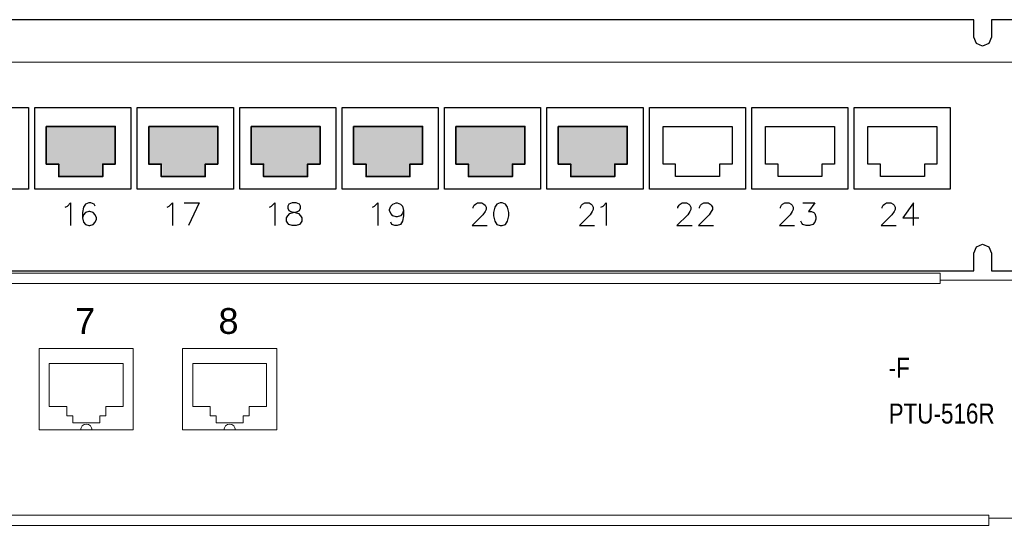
# Model space of a CAD drawing. Header units: millimetres. Extents: x -7023 to 53801, y 9849 to 33561.
# Tile 404 of 537: x 29408 to 29588, y 16451 to 16543. Entities that reach past the tile are written whole.
import ezdxf
from ezdxf.enums import TextEntityAlignment as Align

# ---------------------------------------------------------------- set-up
doc = ezdxf.new("R2010")
doc.units = ezdxf.units.MM
doc.layers.get('0').update_dxf_attribs({"lineweight": 9})
for name, color, linetype, lineweight in [('2DE_TXTMARK', 7, 'Continuous', 9), ('2DE_TXTNUM', 7, 'Continuous', 9), ('IE_LAN', 5, 'Continuous', 9)]:
    doc.layers.add(name, color=color, linetype=linetype, lineweight=lineweight)
doc.styles.add('CP_ATTR', font='ARIAL.TTF')
doc.styles.add('CP_ELATT', font='ARIAL.TTF')
doc.styles.get("Standard").update_dxf_attribs({"font": 'arial.ttf'})

# ---------------------------------------------------------------- blocks, each defined once
blk = doc.blocks.new('2de_ewimar_0071_5400x4k')
for p, q in [((444, 37.5), (22, 37.5)), ((444, 35.7), (444, 37.5)), ((22, 35.7), (444, 35.7)), ((303.27, 24.35), (286.87, 24.35)), ((286.87, 24.35), (286.87, 10.15)), ((303.27, 10.15), (303.27, 24.35)), ((328.27, 24.35), (311.87, 24.35)), ((311.87, 24.35), (311.87, 10.15)), ((328.27, 10.15), (328.27, 24.35)), ((286.87, 10.15), (303.27, 10.15)), ((311.87, 10.15), (328.27, 10.15)), ((452.5, -6.5), (13.5, -6.5))]:
    blk.add_line(p, q)
for centre in [(295.07, 10.15), (320.07, 10.15)]:
    blk.add_arc(centre, 1, 0, 180)
for points in [[(297.45, 11.38), (297.45, 11.38), (292.69, 11.38), (292.69, 11.38), (292.69, 11.38), (292.69, 11.38), (292.69, 12.63), (292.69, 12.63), (292.69, 12.63), (292.69, 12.63), (291.65, 12.63), (291.65, 12.63), (291.65, 12.63), (291.65, 12.63), (291.65, 14.25), (291.65, 14.25), (291.65, 14.25), (291.65, 14.25), (288.62, 14.25), (288.62, 14.25), (288.62, 14.25), (288.62, 14.25), (288.62, 21.72), (288.62, 21.72), (288.62, 21.72), (288.62, 21.72), (301.52, 21.72), (301.52, 21.72), (301.52, 21.72), (301.52, 21.72), (301.52, 14.25), (301.52, 14.25), (301.52, 14.25), (301.52, 14.25), (298.49, 14.25), (298.49, 14.25), (298.49, 14.25), (298.49, 14.25), (298.49, 12.63), (298.49, 12.63), (298.49, 12.63), (298.49, 12.63), (297.45, 12.63), (297.45, 12.63), (297.45, 12.63), (297.45, 12.63), (297.45, 11.38), (297.45, 11.38)], [(322.45, 11.38), (322.45, 11.38), (317.69, 11.38), (317.69, 11.38), (317.69, 11.38), (317.69, 11.38), (317.69, 12.63), (317.69, 12.63), (317.69, 12.63), (317.69, 12.63), (316.65, 12.63), (316.65, 12.63), (316.65, 12.63), (316.65, 12.63), (316.65, 14.25), (316.65, 14.25), (316.65, 14.25), (316.65, 14.25), (313.62, 14.25), (313.62, 14.25), (313.62, 14.25), (313.62, 14.25), (313.62, 21.72), (313.62, 21.72), (313.62, 21.72), (313.62, 21.72), (326.52, 21.72), (326.52, 21.72), (326.52, 21.72), (326.52, 21.72), (326.52, 14.25), (326.52, 14.25), (326.52, 14.25), (326.52, 14.25), (323.49, 14.25), (323.49, 14.25), (323.49, 14.25), (323.49, 14.25), (323.49, 12.63), (323.49, 12.63), (323.49, 12.63), (323.49, 12.63), (322.45, 12.63), (322.45, 12.63), (322.45, 12.63), (322.45, 12.63), (322.45, 11.38), (322.45, 11.38)]]:
    blk.add_open_spline(points, degree=3, knots=[0, 0, 0, 0, 0.076923, 0.076923, 0.076923, 0.076923, 0.153846, 0.153846, 0.153846, 0.153846, 0.230769, 0.230769, 0.230769, 0.230769, 0.307692, 0.307692, 0.307692, 0.307692, 0.384615, 0.384615, 0.384615, 0.384615, 0.461538, 0.461538, 0.461538, 0.461538, 0.538462, 0.538462, 0.538462, 0.538462, 0.615385, 0.615385, 0.615385, 0.615385, 0.692308, 0.692308, 0.692308, 0.692308, 0.769231, 0.769231, 0.769231, 0.769231, 0.846154, 0.846154, 0.846154, 0.846154, 1, 1, 1, 1])
for s, p in [('7', (294.87, 29.15)), ('8', (319.87, 29.15))]:
    blk.add_text(s, height=4.5).set_placement(p, align=Align.MIDDLE)
at = {"linetype": 'ByBlock', "style": 'CP_ATTR', "flags": 9}
for tag in ['MARK8', 'MARK7', 'MARK6', 'MARK5', 'MARK4', 'PART-2', 'PART-1', 'MARK3', 'FUNCTION', 'GROUP', 'NUMBER', 'OTHER', 'LINK', 'TEXT_01', 'IP', 'NUMBER_OF_POLES', 'POWER_LOSSES', 'POWER', 'VOLTAGE', 'CURRENT', 'CHARACTER', 'PRODUCER', 'ORDER-NO', 'PRODUCT-TYPE', 'MARK2', 'ARTICLE', 'NAME']:
    blk.add_attdef(tag, text='', height=0.00005, dxfattribs=at).set_placement((-6, -5.25), align=Align.MIDDLE_LEFT)
at = {"layer": 'IE_LAN', "color": 5, "style": 'CP_ELATT', "width": 0.8}
blk.add_attdef('TAG', text='', height=3.5, dxfattribs=at).set_placement((435, 21), align=Align.MIDDLE_LEFT)
at = {"layer": 'IE_LAN', "color": 5, "linetype": 'ByBlock', "style": 'CP_ATTR', "width": 0.8, "flags": 8}
blk.add_attdef('MARK1', text='', height=3.5, dxfattribs=at).set_placement((435, 13), align=Align.MIDDLE_LEFT)
at = {"color": 5}
blk.add_wipeout([(452.5, -5.25), (472, -5.25), (472, 36.25), (452.5, 36.25)], dxfattribs=at).dxf.layer = 'IE_LAN'
for p, q in [((444, 36.25), (472, 36.25)), ((452.5, -4.7), (13.5, -4.7)), ((452.5, -4.7), (452.5, -6.5)), ((472, -5.25), (452.5, -5.25))]:
    blk.add_line(p, q)

msp = doc.modelspace()

# ---------------------------------------------------------------- hatches: boundary and pattern name
at = {"layer": 'IE_LAN', "transparency": 33554559}
for points in [[(29412.79, 16516.77), (29415.42, 16516.77), (29415.42, 16514.58), (29423.3, 16514.58), (29423.3, 16516.77), (29425.49, 16516.77), (29425.49, 16523.78), (29412.79, 16523.78)], [(29431.55, 16516.77), (29434.18, 16516.77), (29434.18, 16514.58), (29442.06, 16514.58), (29442.06, 16516.77), (29444.25, 16516.77), (29444.25, 16523.78), (29431.55, 16523.78)], [(29450.31, 16516.77), (29452.94, 16516.77), (29452.94, 16514.58), (29460.83, 16514.58), (29460.83, 16516.77), (29463.02, 16516.77), (29463.02, 16523.78), (29450.31, 16523.78)], [(29469.07, 16516.77), (29471.7, 16516.77), (29471.7, 16514.58), (29479.59, 16514.58), (29479.59, 16516.77), (29481.78, 16516.77), (29481.78, 16523.78), (29469.07, 16523.78)], [(29487.83, 16516.77), (29490.46, 16516.77), (29490.46, 16514.58), (29498.35, 16514.58), (29498.35, 16516.77), (29500.54, 16516.77), (29500.54, 16523.78), (29487.83, 16523.78)], [(29506.59, 16516.77), (29509.22, 16516.77), (29509.22, 16514.58), (29517.11, 16514.58), (29517.11, 16516.77), (29519.3, 16516.77), (29519.3, 16523.78), (29506.59, 16523.78)]]:
    msp.add_hatch(color=1, dxfattribs=at).paths.add_polyline_path(points)

# ---------------------------------------------------------------- linework, layer by layer
at = {"layer": 'IE_LAN', "lineweight": 25}
for points in [[(29129.32, 16497.42), (29582.85, 16497.42), (29582.85, 16500.64), (29583.32, 16501.78), (29584.46, 16502.25), (29585.6, 16501.78), (29586.07, 16500.64), (29586.07, 16497.42), (29609.07, 16497.42), (29609.07, 16543.42), (29586.07, 16543.42), (29586.07, 16540.2), (29585.6, 16539.06), (29584.46, 16538.59), (29583.32, 16539.06), (29582.85, 16540.2), (29582.85, 16543.42), (29129.32, 16543.42)], [(29416.37, 16509.05), (29416.77, 16509.25), (29417.36, 16509.84), (29417.36, 16505.7)], [(29421.89, 16509.25), (29421.69, 16509.64), (29421.1, 16509.84), (29420.71, 16509.84), (29420.12, 16509.64), (29419.72, 16509.05), (29419.53, 16508.07), (29419.53, 16507.08), (29419.72, 16506.29), (29420.12, 16505.9), (29420.71, 16505.7), (29420.91, 16505.7), (29421.5, 16505.9), (29421.89, 16506.29), (29422.09, 16506.89), (29422.09, 16507.08), (29421.89, 16507.67), (29421.5, 16508.07), (29420.91, 16508.27), (29420.71, 16508.27), (29420.12, 16508.07), (29419.72, 16507.67), (29419.53, 16507.08)], [(29435.03, 16509.05), (29435.43, 16509.25), (29436.02, 16509.84), (29436.02, 16505.7)], [(29438.19, 16509.84), (29440.95, 16509.84), (29438.98, 16505.7)], [(29453.8, 16509.05), (29454.19, 16509.25), (29454.78, 16509.84), (29454.78, 16505.7)], [(29472.66, 16509.05), (29473.05, 16509.25), (29473.64, 16509.84), (29473.64, 16505.7)], [(29478.37, 16508.46), (29478.17, 16507.87), (29477.78, 16507.48), (29477.19, 16507.28), (29476.99, 16507.28), (29476.4, 16507.48), (29476.01, 16507.87), (29475.81, 16508.46), (29475.81, 16508.66), (29476.01, 16509.25), (29476.4, 16509.64), (29476.99, 16509.84), (29477.19, 16509.84), (29477.78, 16509.64), (29478.17, 16509.25), (29478.37, 16508.46), (29478.37, 16507.48), (29478.17, 16506.49), (29477.78, 16505.9), (29477.19, 16505.7), (29476.79, 16505.7), (29476.2, 16505.9), (29476.01, 16506.29)], [(29491.12, 16508.86), (29491.12, 16509.05), (29491.32, 16509.45), (29491.52, 16509.64), (29491.91, 16509.84), (29492.7, 16509.84), (29493.09, 16509.64), (29493.29, 16509.45), (29493.49, 16509.05), (29493.49, 16508.66), (29493.29, 16508.27), (29492.9, 16507.67), (29490.92, 16505.7), (29493.68, 16505.7)], [(29510.77, 16508.86), (29510.77, 16509.05), (29510.97, 16509.45), (29511.16, 16509.64), (29511.56, 16509.84), (29512.35, 16509.84), (29512.74, 16509.64), (29512.94, 16509.45), (29513.13, 16509.05), (29513.13, 16508.66), (29512.94, 16508.27), (29512.54, 16507.67), (29510.57, 16505.7), (29513.33, 16505.7)], [(29514.51, 16509.05), (29514.91, 16509.25), (29515.5, 16509.84), (29515.5, 16505.7)], [(29528.64, 16508.86), (29528.64, 16509.05), (29528.84, 16509.45), (29529.04, 16509.64), (29529.43, 16509.84), (29530.22, 16509.84), (29530.61, 16509.64), (29530.81, 16509.45), (29531.01, 16509.05), (29531.01, 16508.66), (29530.81, 16508.27), (29530.42, 16507.67), (29528.45, 16505.7), (29531.21, 16505.7)], [(29532.59, 16508.86), (29532.59, 16509.05), (29532.78, 16509.45), (29532.98, 16509.64), (29533.37, 16509.84), (29534.16, 16509.84), (29534.56, 16509.64), (29534.75, 16509.45), (29534.95, 16509.05), (29534.95, 16508.66), (29534.75, 16508.27), (29534.36, 16507.67), (29532.39, 16505.7), (29535.15, 16505.7)], [(29547.41, 16508.86), (29547.41, 16509.05), (29547.6, 16509.45), (29547.8, 16509.64), (29548.19, 16509.84), (29548.98, 16509.84), (29549.38, 16509.64), (29549.57, 16509.45), (29549.77, 16509.05), (29549.77, 16508.66), (29549.57, 16508.27), (29549.18, 16507.67), (29547.21, 16505.7), (29549.97, 16505.7)], [(29551.54, 16509.84), (29553.71, 16509.84), (29552.53, 16508.27), (29553.12, 16508.27), (29553.51, 16508.07), (29553.71, 16507.87), (29553.91, 16507.28), (29553.91, 16506.89), (29553.71, 16506.29), (29553.32, 16505.9), (29552.73, 16505.7), (29552.14, 16505.7), (29551.54, 16505.9), (29551.35, 16506.1), (29551.15, 16506.49)], [(29566.07, 16508.86), (29566.07, 16509.05), (29566.26, 16509.45), (29566.46, 16509.64), (29566.86, 16509.84), (29567.64, 16509.84), (29568.04, 16509.64), (29568.24, 16509.45), (29568.43, 16509.05), (29568.43, 16508.66), (29568.24, 16508.27), (29567.84, 16507.67), (29565.87, 16505.7), (29568.63, 16505.7)], [(29571.78, 16505.7), (29571.78, 16509.84), (29569.81, 16507.08), (29572.77, 16507.08)]]:
    msp.add_lwpolyline(points, dxfattribs=at)
at = {"layer": 'IE_LAN', "color": 250, "lineweight": 5, "true_color": 0x1f1f1e}
msp.add_lwpolyline([(29105.75, 16535.61), (29611.53, 16535.61)], dxfattribs=at)
at = {"layer": 'IE_LAN', "lineweight": 25}
for points in [[(29392.07, 16512.37), (29392.07, 16527.32), (29409.67, 16527.32), (29409.67, 16512.37)], [(29410.83, 16512.37), (29410.83, 16527.32), (29428.43, 16527.32), (29428.43, 16512.37)], [(29429.59, 16512.37), (29429.59, 16527.32), (29447.19, 16527.32), (29447.19, 16512.37)], [(29448.35, 16512.37), (29448.35, 16527.32), (29465.95, 16527.32), (29465.95, 16512.37)], [(29467.11, 16512.37), (29467.11, 16527.32), (29484.71, 16527.32), (29484.71, 16512.37)], [(29485.88, 16512.37), (29485.88, 16527.32), (29503.47, 16527.32), (29503.47, 16512.37)], [(29504.64, 16512.37), (29504.64, 16527.32), (29522.24, 16527.32), (29522.24, 16512.37)], [(29523.4, 16512.37), (29523.4, 16527.32), (29541, 16527.32), (29541, 16512.37)], [(29542.16, 16512.37), (29542.16, 16527.32), (29559.76, 16527.32), (29559.76, 16512.37)], [(29560.92, 16512.37), (29560.92, 16527.32), (29578.52, 16527.32), (29578.52, 16512.37)], [(29525.91, 16523.87), (29538.56, 16523.87), (29538.56, 16516.97), (29536.26, 16516.97), (29536.26, 16514.67), (29528.21, 16514.67), (29528.21, 16516.97), (29525.91, 16516.97)], [(29544.67, 16523.87), (29557.32, 16523.87), (29557.32, 16516.97), (29555.02, 16516.97), (29555.02, 16514.67), (29546.97, 16514.67), (29546.97, 16516.97), (29544.67, 16516.97)], [(29563.43, 16523.87), (29576.08, 16523.87), (29576.08, 16516.97), (29573.78, 16516.97), (29573.78, 16514.67), (29565.73, 16514.67), (29565.73, 16516.97), (29563.43, 16516.97)], [(29457.93, 16509.84), (29457.34, 16509.64), (29457.15, 16509.25), (29457.15, 16508.86), (29457.34, 16508.46), (29457.74, 16508.27), (29458.53, 16508.07), (29459.12, 16507.87), (29459.51, 16507.48), (29459.71, 16507.08), (29459.71, 16506.49), (29459.51, 16506.1), (29459.31, 16505.9), (29458.72, 16505.7), (29457.93, 16505.7), (29457.34, 16505.9), (29457.15, 16506.1), (29456.95, 16506.49), (29456.95, 16507.08), (29457.15, 16507.48), (29457.54, 16507.87), (29458.13, 16508.07), (29458.92, 16508.27), (29459.31, 16508.46), (29459.51, 16508.86), (29459.51, 16509.25), (29459.31, 16509.64), (29458.72, 16509.84)], [(29496.05, 16509.84), (29495.46, 16509.64), (29495.06, 16509.05), (29494.87, 16508.07), (29494.87, 16507.48), (29495.06, 16506.49), (29495.46, 16505.9), (29496.05, 16505.7), (29496.44, 16505.7), (29497.03, 16505.9), (29497.43, 16506.49), (29497.63, 16507.48), (29497.63, 16508.07), (29497.43, 16509.05), (29497.03, 16509.64), (29496.44, 16509.84)]]:
    msp.add_lwpolyline(points, close=True, dxfattribs=at)
at = {"layer": 'IE_LAN', "color": 1, "lineweight": 25}
for points in [[(29417.5, 16514.67), (29423.25, 16514.67), (29423.25, 16516.97), (29425.55, 16516.97), (29425.55, 16523.87), (29412.91, 16523.87), (29412.91, 16516.97), (29415.2, 16516.97), (29415.2, 16514.67)], [(29436.27, 16514.67), (29442.02, 16514.67), (29442.02, 16516.97), (29444.32, 16516.97), (29444.32, 16523.87), (29431.67, 16523.87), (29431.67, 16516.97), (29433.97, 16516.97), (29433.97, 16514.67)], [(29455.03, 16514.67), (29460.78, 16514.67), (29460.78, 16516.97), (29463.08, 16516.97), (29463.08, 16523.87), (29450.43, 16523.87), (29450.43, 16516.97), (29452.73, 16516.97), (29452.73, 16514.67)], [(29473.79, 16514.67), (29479.54, 16514.67), (29479.54, 16516.97), (29481.84, 16516.97), (29481.84, 16523.87), (29469.19, 16523.87), (29469.19, 16516.97), (29471.49, 16516.97), (29471.49, 16514.67)], [(29492.55, 16514.67), (29498.3, 16514.67), (29498.3, 16516.97), (29500.6, 16516.97), (29500.6, 16523.87), (29487.95, 16523.87), (29487.95, 16516.97), (29490.25, 16516.97), (29490.25, 16514.67)], [(29511.31, 16514.67), (29517.06, 16514.67), (29517.06, 16516.97), (29519.36, 16516.97), (29519.36, 16523.87), (29506.71, 16523.87), (29506.71, 16516.97), (29509.01, 16516.97), (29509.01, 16514.67)]]:
    msp.add_lwpolyline(points, close=True, dxfattribs=at)
at = {"layer": 'IE_LAN', "color": 1, "lineweight": 35}
for points in [[(29412.91, 16523.87), (29425.55, 16523.87), (29425.55, 16516.97), (29423.25, 16516.97), (29423.25, 16514.67), (29415.2, 16514.67), (29415.2, 16516.97), (29412.91, 16516.97)], [(29431.67, 16523.87), (29444.32, 16523.87), (29444.32, 16516.97), (29442.02, 16516.97), (29442.02, 16514.67), (29433.97, 16514.67), (29433.97, 16516.97), (29431.67, 16516.97)], [(29450.43, 16523.87), (29463.08, 16523.87), (29463.08, 16516.97), (29460.78, 16516.97), (29460.78, 16514.67), (29452.73, 16514.67), (29452.73, 16516.97), (29450.43, 16516.97)], [(29469.19, 16523.87), (29481.84, 16523.87), (29481.84, 16516.97), (29479.54, 16516.97), (29479.54, 16514.67), (29471.49, 16514.67), (29471.49, 16516.97), (29469.19, 16516.97)], [(29487.95, 16523.87), (29500.6, 16523.87), (29500.6, 16516.97), (29498.3, 16516.97), (29498.3, 16514.67), (29490.25, 16514.67), (29490.25, 16516.97), (29487.95, 16516.97)], [(29506.71, 16523.87), (29519.36, 16523.87), (29519.36, 16516.97), (29517.06, 16516.97), (29517.06, 16514.67), (29509.01, 16514.67), (29509.01, 16516.97), (29506.71, 16516.97)]]:
    msp.add_lwpolyline(points, close=True, dxfattribs=at)

# ---------------------------------------------------------------- next in the draw order: block references
at = {"layer": 'IE_LAN', "color": 5}
ref = msp.add_blockref('2de_ewimar_0071_5400x4k', (29110.29, 16457.58), dxfattribs=dict(at, xscale=1.050444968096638, yscale=1.050444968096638, zscale=1.050444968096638))
ref.add_attrib('TAG', '-F', dxfattribs={"layer": '2DE_TXTNUM', "height": 3.677, "style": 'CP_ELATT', "width": 0.8}).set_placement((29567.24, 16479.64), align=Align.MIDDLE_LEFT)
ref.add_attrib('MARK1', 'PTU-516R', dxfattribs={"layer": '2DE_TXTMARK', "linetype": 'ByBlock', "height": 3.677, "style": 'CP_ATTR', "width": 0.8, "flags": 8}).set_placement((29567.24, 16471.24), align=Align.MIDDLE_LEFT)

doc.saveas('drawing.dxf')
